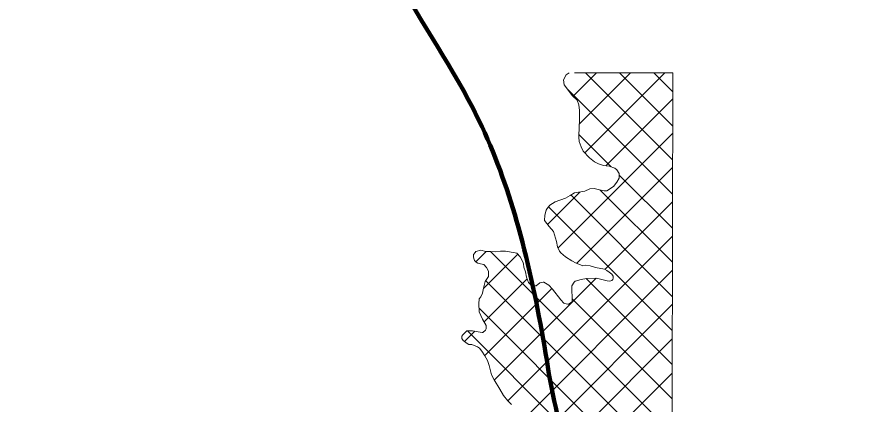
# Model space of a CAD drawing. Extents: x -1643653 to 4543381, y 1624270 to 13878484.
# Drawn here: x 659930 to 665194, y 8965944 to 8968347 of the extents above; entities that cross this region are included whole.
import ezdxf

# ---------------------------------------------------------------- set-up
doc = ezdxf.new("R2010")
doc.units = 0
doc.header["$LTSCALE"] = 200
for name, color, linetype, lineweight in [('1', 7, 'Continuous', 13), ('26', 7, 'Continuous', 106), ('27', 7, 'Continuous', 53), ('28', 7, 'Continuous', 53), ('29', 7, 'Continuous', 13)]:
    doc.layers.add(name, color=color, linetype=linetype, lineweight=lineweight)

msp = doc.modelspace()

# ---------------------------------------------------------------- linework, layer by layer
at = {"layer": '1', "lineweight": 25}
msp.add_spline([(814781, 9009175.5), (814787.2, 9009173.4), (814796.9, 9009173.4), (814799.4, 9009172.4), (814805.1, 9009174.5), (814805.6, 9009176.5), (814811.7, 9009179.5), (814811.7, 9009179.5), (814801.5, 9009181), (814790.7, 9009181.5), (814784.1, 9009183.1), (814777.4, 9009185.1), (814778.4, 9009175.5)], degree=3, dxfattribs=at)
at = {"layer": '26'}
msp.add_spline([(655983.7, 8975399.4), (656923, 8974848.7), (657608.5, 8974464.4), (658343, 8973736.5), (658963.6, 8973136.3), (659596.6, 8972485.1), (660330.5, 8971655.5), (660495.7, 8971591.2), (661115.6, 8970863.8), (661404.1, 8970086.9), (661693.8, 8969526.2), (662110.5, 8968901.3), (662312.2, 8968544.4), (662816.6, 8967664.9), (663042.2, 8967040.8), (663203.6, 8966302.6), (663365.3, 8965640.7), (663833.2, 8965053.8), (664099.5, 8964849.2), (664772, 8964426.8), (665496.3, 8964144), (666463.4, 8964000.2), (667623.1, 8964148), (668184.3, 8964285.6), (669317.4, 8964230), (670221.1, 8964150), (671187.7, 8963917.1), (671823.3, 8963711.1), (672497.1, 8963517.5), (673386.9, 8963221.4), (674492.1, 8962733.6), (675125.5, 8962146), (675556, 8961711.9), (676150.3, 8960959.1), (676174.9, 8960921)], degree=3, dxfattribs=at)
at = {"layer": '27'}
msp.add_spline([(663447.1, 8965460.8), (663365.3, 8965640.7), (663203.6, 8966302.6), (663042.2, 8967040.8), (662816.6, 8967664.9), (662312.2, 8968544.4), (662110.5, 8968901.3), (661693.8, 8969526.2), (661404.1, 8970086.9), (661115.6, 8970863.8), (660495.7, 8971591.2), (660330.5, 8971655.5), (659596.6, 8972485.1), (658963.6, 8973136.3), (658343, 8973736.5), (657608.5, 8974464.4), (657372.2, 8974617.4)], degree=3, dxfattribs=at)
at = {"layer": '28'}
msp.add_spline([(676174.9, 8960921), (676150.3, 8960959.1), (675556, 8961711.9), (675125.5, 8962146), (674492.1, 8962733.6), (673386.9, 8963221.4), (672497.1, 8963517.5), (671823.3, 8963711.1), (671187.7, 8963917.1), (670221.1, 8964150), (669317.4, 8964230), (668184.3, 8964285.6), (667623.1, 8964148), (666463.4, 8964000.2), (665496.3, 8964144), (664772, 8964426.8), (664099.5, 8964849.2), (663833.2, 8965053.8), (663365.3, 8965640.7), (663203.6, 8966302.6), (663042.2, 8967040.8), (662816.6, 8967664.9), (662312.2, 8968544.4), (662110.5, 8968901.3), (661693.8, 8969526.2), (661404.1, 8970086.9), (661115.6, 8970863.8), (660495.7, 8971591.2), (660330.5, 8971655.5), (659596.6, 8972485.1), (658963.6, 8973136.3), (658343, 8973736.5), (657608.5, 8974464.4), (656923, 8974848.7), (655983.7, 8975399.4)], degree=3, dxfattribs=at)
msp.add_spline([(676174.9, 8960921), (676150.3, 8960959.1), (675556, 8961711.9), (675125.5, 8962146), (674492.1, 8962733.6), (673386.9, 8963221.4), (672497.1, 8963517.5), (671823.3, 8963711.1), (671187.7, 8963917.1), (670221.1, 8964150), (669317.4, 8964230), (668184.3, 8964285.6), (667623.1, 8964148), (666463.4, 8964000.2), (665496.3, 8964144), (664772, 8964426.8), (664099.5, 8964849.2), (663833.2, 8965053.8), (663365.3, 8965640.7), (663203.6, 8966302.6), (663042.2, 8967040.8), (662816.6, 8967664.9), (662312.2, 8968544.4), (662110.5, 8968901.3), (661693.8, 8969526.2), (661404.1, 8970086.9), (661115.6, 8970863.8), (660495.7, 8971591.2), (660330.5, 8971655.5), (659596.6, 8972485.1), (658963.6, 8973136.3), (658343, 8973736.5), (657608.5, 8974464.4), (656923, 8974848.7), (655983.7, 8975399.4)], degree=3, dxfattribs=at)
at = {"layer": '29'}
for p, q in [((663382, 8967855.4), (663526.6, 8968000)), ((663419.8, 8967681.1), (663738.7, 8968000)), ((663454.9, 8967504.1), (663950.8, 8968000)), ((663999, 8967459.4), (663458.4, 8968000)), ((663999.4, 8967671.1), (663670.5, 8968000)), ((663999.8, 8967882.9), (663882.7, 8968000)), ((663998.6, 8967247.7), (663345.8, 8967900.5)), ((663585.7, 8967422.7), (663999.7, 8967836.7)), ((663288.2, 8966913.1), (663999.3, 8967624.2)), ((663617.4, 8967416.7), (663417.4, 8967616.7)), ((663405, 8966817.8), (663998.9, 8967411.7)), ((663998.2, 8967036), (663668, 8967366.1)), ((663997.8, 8966824.2), (663549.7, 8967272.3)), ((663222.5, 8967059.6), (663423.2, 8967260.3)), ((663997.3, 8966612.5), (663367.6, 8967242.3)), ((663996.9, 8966400.8), (663229, 8967168.7)), ((663578.7, 8966779.3), (663998.5, 8967199.1)), ((662976.2, 8965964.8), (663998.1, 8966986.6)), ((662778.2, 8966827.4), (662842.8, 8966892)), ((662825.1, 8966662.1), (663038.1, 8966875.1)), ((663995.7, 8965765.6), (662869.5, 8966891.8)), ((662880.7, 8965657.1), (663997.7, 8966774.1)), ((662829.4, 8966454.3), (663096.9, 8966721.8)), ((663995.3, 8965553.9), (662839.3, 8966709.9)), ((662891.8, 8966092.4), (663524.9, 8966725.5)), ((663996.5, 8966189.1), (663462.3, 8966723.3)), ((662833.4, 8966246.2), (663249.4, 8966662.2)), ((663996.1, 8965977.3), (663376, 8966597.4)), ((663994.9, 8965342.2), (662797.8, 8966539.3)), ((662940.6, 8965504.8), (663997.2, 8966561.5)), ((662707.7, 8966332.6), (662771.5, 8966396.4)), ((663994.5, 8965130.4), (662726.1, 8966398.9)), ((662016.5, 8964368.6), (663996.8, 8966349)), ((662077.4, 8964217.4), (663996.4, 8966136.4))]:
    msp.add_line(p, q, dxfattribs=at)
for points in [[(663357, 8968000), (663338.9, 8967988.7), (663322.6, 8967957.1), (663325.8, 8967925.8), (663378.8, 8967858.5), (663406.1, 8967831.7), (663417, 8967800.9), (663421.8, 8967766), (663420.9, 8967734.8), (663421.8, 8967702.6), (663418.6, 8967668.6), (663417.1, 8967601.2), (663420.2, 8967573.3), (663432.6, 8967542), (663445.2, 8967515), (663482.8, 8967472.8), (663515.1, 8967448.9), (663539.2, 8967434.8)], [(668626.3, 8961996.4), (663988.5, 8961991.2), (664000, 8968000), (663390.9, 8968000)], [(663539.2, 8967434.8), (663570.8, 8967424.3), (663605.9, 8967420.6), (663641.8, 8967408.5), (663652.2, 8967397.3), (663668.5, 8967375.5), (663666.9, 8967346.1), (663653.6, 8967321.1), (663633.3, 8967295.3), (663591, 8967267.1), (663574, 8967267.4), (663545.1, 8967273.2), (663512.9, 8967282.5), (663484.9, 8967279.5), (663454.2, 8967265.6), (663390.9, 8967254.7), (663363, 8967239.9), (663335.1, 8967222.9), (663270.2, 8967199.7), (663237.5, 8967178.3), (663220.3, 8967158.9), (663215, 8967146.9), (663206.9, 8967116.6), (663203.8, 8967084.5), (663232.8, 8967045.8), (663259.2, 8967016.2), (663278.1, 8966953.8), (663285, 8966920.8), (663296.7, 8966893.1), (663304.9, 8966882.7), (663333.6, 8966857.9), (663373.4, 8966832.6), (663400.2, 8966819.8), (663438.1, 8966803.8), (663441.8, 8966803.3), (663460.3, 8966805.9), (663487.5, 8966802.1), (663520.2, 8966792.1), (663575.7, 8966781), (663590.8, 8966772.3), (663605.6, 8966762.7), (663622.2, 8966749.6), (663630.8, 8966738.1), (663630.2, 8966726.7), (663628.5, 8966716.9), (663622.8, 8966711.2), (663609.6, 8966707.8), (663592.8, 8966710), (663527.9, 8966725.6), (663464.6, 8966723.7), (663431.6, 8966718.2), (663393.8, 8966706.2), (663387.6, 8966700.7), (663372.9, 8966677.8), (663376.7, 8966579.8), (663353.8, 8966565.2), (663349.3, 8966564.7), (663328.5, 8966568.9), (663324.3, 8966570.9), (663305, 8966591.4), (663253.7, 8966657.2), (663231.5, 8966682.5), (663201.1, 8966700.5), (663196.3, 8966701.7), (663174.8, 8966695.8), (663152.1, 8966677.9), (663128.2, 8966677.8), (663121, 8966682.9), (663105.2, 8966698.8), (663093.2, 8966732.3), (663085.6, 8966764.4), (663076.6, 8966794.7), (663074.7, 8966814.7), (663069.7, 8966828), (663053.3, 8966858.5), (663033.5, 8966880.1), (663022.6, 8966883.6), (662962.4, 8966893.8), (662931.2, 8966892.9), (662899.4, 8966889.8), (662870.3, 8966891.8), (662840.3, 8966892), (662808.2, 8966899), (662779, 8966891.3), (662773.4, 8966885.8), (662763.4, 8966871.8), (662763.4, 8966857.8), (662767, 8966839), (662768.8, 8966835.2), (662780.4, 8966825.6), (662791.2, 8966819.1), (662807.5, 8966814), (662826.9, 8966810.7), (662843.5, 8966792.2), (662857.3, 8966769.1), (662857.1, 8966736.8), (662836, 8966704.9), (662825.4, 8966663.7), (662818.8, 8966631.7), (662808.5, 8966608.9), (662799.7, 8966598.4)], [(662799.7, 8966598.4), (662796.5, 8966567.3), (662798.8, 8966517.1), (662819, 8966471), (662842.9, 8966432.8), (662841.5, 8966410.6), (662837.4, 8966403.9), (662821.1, 8966389.4), (662818, 8966387.9), (662757.7, 8966399), (662722.6, 8966398.9), (662696.7, 8966374.7), (662690.7, 8966364.8), (662690.8, 8966351.1), (662699.8, 8966338.7), (662724.5, 8966319.9), (662734.4, 8966314.8), (662753.8, 8966313.4), (662788.8, 8966299.5), (662800.5, 8966291.8), (662816.2, 8966273.1), (662834.5, 8966244.6), (662849.9, 8966213.8), (662860.6, 8966183.9), (662875.2, 8966125.8), (662890.8, 8966094), (662927.5, 8966036.9), (662949.7, 8965996.5), (662977.5, 8965963.3), (663000.4, 8965941.5)]]:
    msp.add_lwpolyline(points, dxfattribs=at)

doc.saveas('drawing.dxf')
